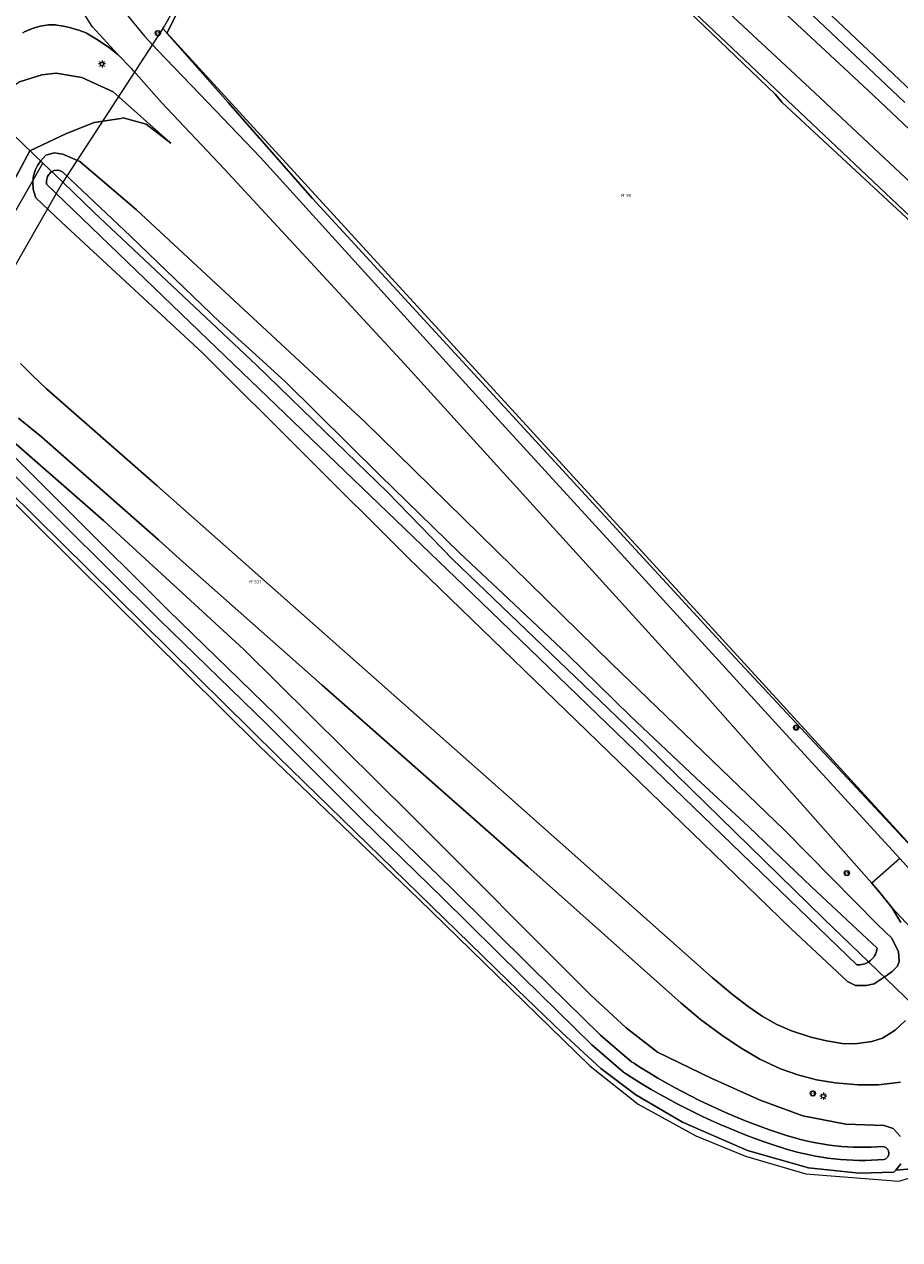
# Model space of a CAD drawing. Header units: metres. Extents: x 250001 to 257773, y 598992 to 609118.
# Tile 421 of 656: x 252317 to 252418, y 604370 to 604509. Entities that reach past the tile are written whole.
import ezdxf
from ezdxf.enums import TextEntityAlignment as Align
from ezdxf.lldxf.tags import DXFTag

# ---------------------------------------------------------------- set-up
doc = ezdxf.new("R2010")
doc.units = ezdxf.units.M
for name, color, linetype, lineweight in [('B-WE-GR-BOUWLAND-GV', 252, 'Continuous', 13), ('B-WE-GR-GRAS-GV', 252, 'Continuous', 13), ('B-WE-GR-GROENVOORZIENING-GV', 252, 'Continuous', 18), ('B-WE-KG-GRENS_PERCEEL-G', 150, 'KG-PERCEEL', 18), ('B-WE-KG-GRENS_PERCEEL-S', 150, 'Continuous', 25), ('B-WE-KL-ET_LS_OV_LICHTMAST-S', 252, 'Continuous', 25), ('B-WE-OG-WATER-GV', 252, 'Continuous', 18), ('B-WE-OG-WATER_SLOOT-GV', 252, 'Continuous', 18), ('B-WE-VH-VERHARDING_GESLOTEN-GV', 252, 'Continuous', 18), ('B-WE-VW-VERKEERSTEKEN_BORD-S', 252, 'Continuous', 25), ('B-WE-VW-VERKEERSTEKEN_DRAAGCONSTRUCTIE-S', 252, 'Continuous', 25), ('X-XX-AL-REFERENTIE-G', 7, 'Continuous', 18)]:
    doc.layers.add(name, color=color, linetype=linetype, lineweight=lineweight)
doc.styles.add('NLCS-ISO', font='NLCS-ISO.ttf')
doc.styles.get("Standard").update_dxf_attribs({"font": 'NLCS-ISO.ttf'})
tags = doc.linetypes.add('KG-PERCEEL', pattern='A,5.5,-2,["P",Standard,S=1.8,R=0,X=-0.5,Y=-0.9],-2,5.5,-2,[5,NLCS.SHX,S=0.75,R=0,X=0,Y=0],-2', length=19).pattern_tags.tags
tags[6] = DXFTag(74, 10)

# ---------------------------------------------------------------- blocks, each defined once
blk = doc.blocks.new('SKG-PERCEELNUMMER-SO')
at = {"style": 'NLCS-ISO', "oblique": 10, "flags": 1}
blk.add_attdef('GEMEENTECODE', text='', height=1.8, dxfattribs=at).set_placement((0, 2.55), align=Align.MIDDLE_CENTER)
at = {"style": 'NLCS-ISO', "oblique": 10}
blk.add_attdef('SECTIE', text='', height=1.8, dxfattribs=at).set_placement((-0.5, 0), align=Align.MIDDLE_RIGHT)
blk.add_attdef('PERCEELNUMMER', text='', height=1.8, dxfattribs=at).set_placement((0.5, 0), align=Align.MIDDLE_LEFT)
blk = doc.blocks.new('BS2021-132-Xref-KAD-20210617')
at = {"layer": 'B-WE-KG-GRENS_PERCEEL-G', "flags": 128}
for points in [[(252361.733, 604555.641), (252475.161, 604448.29)], [(252333.307, 604508.514), (252333.468, 604508.762), (252355.069, 604547.382)], [(252355.069, 604547.382), (252469.452, 604439.238)], [(252333.307, 604508.514), (252321.828, 604490.878)], [(252431.27, 604404.816), (252427.285, 604407.137), (252423.365, 604410.281), (252419.843, 604413.973), (252400.759, 604434.832), (252333.307, 604508.514)], [(252319.551, 604493.068), (252305.698, 604506.39)], [(252181.26, 604248.114), (252187.215, 604259.507), (252201.397, 604285.416), (252209.58, 604300.417), (252233.854, 604343.237), (252257.309, 604384.148), (252276.401, 604417.695), (252294.401, 604449.059), (252319.551, 604493.068)], [(252319.551, 604493.068), (252321.828, 604490.878)], [(252312.478, 604474.533), (252321.828, 604490.878)], [(252321.828, 604490.878), (252325.415, 604487.428), (252343.991, 604469.956), (252353.124, 604461.092)], [(252353.124, 604461.092), (252359.03, 604455.36), (252366.55, 604447.619), (252384.33, 604430.55)], [(252251.751, 604368.382), (252261.582, 604382.325), (252270.49, 604395.915), (252287.522, 604425.578), (252301.683, 604450.258), (252305.757, 604457.819), (252307.536, 604459.113), (252309.932, 604459.188), (252313.251, 604457.024), (252327.623, 604442.839), (252344.332, 604426.283), (252362.592, 604408.726), (252382.249, 604389.59), (252387.777, 604385.187), (252394.387, 604381.562), (252400.087, 604379.242), (252407.014, 604377.224), (252417.647, 604376.374), (252434.916, 604381.535)], [(252384.33, 604430.55), (252388.664, 604426.389), (252409.012, 604406.485), (252434.916, 604381.535)]]:
    blk.add_lwpolyline(points, dxfattribs=at)
at = {"layer": 'B-WE-KG-GRENS_PERCEEL-S', "xscale": 0.2, "yscale": 0.2, "zscale": 0.2}
for p, values in [((252386.264, 604489.363), {'PERCEELNUMMER': '90', 'SECTIE': 'M'}), ((252343.639, 604445.09), {'PERCEELNUMMER': '531', 'SECTIE': 'M'})]:
    blk.add_blockref('SKG-PERCEELNUMMER-SO', p, dxfattribs=at).add_auto_attribs(values)
blk = doc.blocks.new('SIE-WEG_VERKEERSBORD-SO')
at = {"color": 0, "linetype": 'ByBlock', "lineweight": 18}
blk.add_lwpolyline([(-1.125, -1.125), (1.125, -1.125), (1.125, 1.125), (-1.125, 1.125)], close=True, dxfattribs=at)
at = {"color": 0, "linetype": 'ByBlock', "lineweight": 18, "style": 'NLCS-ISO'}
blk.add_text('vb', height=1.5, dxfattribs=at).set_placement((0, 0), align=Align.MIDDLE_CENTER)
blk = doc.blocks.new('SIE-WEG_PAAL_VERKEERSBORD-SO')
at = {"color": 0, "linetype": 'ByBlock', "lineweight": 18}
blk.add_circle((0, 0), 1.5, dxfattribs=at)
at = {"color": 0, "linetype": 'ByBlock', "lineweight": 18, "style": 'NLCS-ISO'}
blk.add_text('vb', height=1.5, dxfattribs=at).set_placement((0, 0.13), align=Align.MIDDLE_CENTER)
blk = doc.blocks.new('SKL-ET_OV_LICHTMAST-SO')
at = {"color": 0, "linetype": 'ByBlock', "lineweight": 18}
for points in [[(-1.25, 0), (-2, 0)], [(-1.41, 1.41), (-0.88, 0.88)], [(0, 2), (0, 1.25)], [(0.88, 0.88), (1.41, 1.41)], [(2, 0), (1.25, 0)], [(-1.41, -1.41), (-0.88, -0.88)], [(0, -1.25), (0, -2)], [(0.88, -0.88), (1.41, -1.41)]]:
    blk.add_lwpolyline(points, dxfattribs=at)
blk.add_circle((0, 0), 1, dxfattribs=at)
blk = doc.blocks.new('BS2021-132-Xref-BGT-GRIJS-20210617-aangepast')
at = {"layer": 'B-WE-GR-BOUWLAND-GV', "flags": 128}
blk.add_lwpolyline([(252419.52, 604377.821), (252417.299, 604377.646), (252417.09, 604377.39), (252413.108, 604377.285), (252407.313, 604377.908), (252400.324, 604379.877), (252392.874, 604383.132), (252387.517, 604386.264), (252383.517, 604389.275), (252379.051, 604393.377), (252372.872, 604399.35), (252346.506, 604425.007), (252315.536, 604455.609), (252311.74, 604458.945), (252309.519, 604459.941), (252307.969, 604459.894), (252306.376, 604459.313), (252304.119, 604455.747), (252289.643, 604431.077), (252278.1, 604410.365), (252269.943, 604396.416), (252266.498, 604390.618), (252258.933, 604379.754), (252251.953, 604369.156)], dxfattribs=at)
at = {"layer": 'B-WE-GR-GRAS-GV', "flags": 128}
blk.add_lwpolyline([(252356.92, 604546.33), (252355.348, 604547.484), (252344.532, 604529.038), (252339.822, 604519.917), (252338.675, 604517.809), (252335.804, 604512.092), (252333.737, 604507.977), (252340.778, 604500), (252350.459, 604489.033), (252398.931, 604436.328), (252419.78, 604413.997), (252425.283, 604408.917), (252429.093, 604405.319), (252431.633, 604404.79), (252436.713, 604407.965), (252465.076, 604434.952), (252469.09, 604439.275), (252467.56, 604440.38), (252446.63, 604460.1), (252424.8, 604480.98), (252404.3, 604500), (252403.48, 604500.96), (252387.99, 604515.84), (252378.12, 604525.15)], close=True, dxfattribs=at)
for points in [[(252329.068, 604510.171), (252331.185, 604507.611), (252332.222, 604506.517), (252332.693, 604506.025), (252338.45, 604500), (252344.47, 604493.7), (252371.73, 604463.67), (252385.42, 604448.75), (252404.3, 604428.09), (252417.78, 604413.358)], [(252419.78, 604413.997), (252398.931, 604436.328), (252350.459, 604489.033), (252340.778, 604500), (252333.737, 604507.977), (252335.804, 604512.092)]]:
    blk.add_lwpolyline(points, dxfattribs=at)
at = {"layer": 'B-WE-GR-GROENVOORZIENING-GV', "flags": 128}
for points in [[(252361.971, 604553.351), (252418.342, 604500)], [(252316.877, 604502.384), (252319.41, 604503.185), (252321.056, 604503.369), (252324.016, 604502.879), (252327.599, 604501.252), (252334.224, 604495.362), (252331.376, 604497.54), (252328.748, 604498.243), (252328.479, 604498.202), (252325.419, 604497.734), (252322.232, 604496.473), (252318.029, 604494.473), (252316.165, 604490.972)], [(252316.957, 604470.111), (252318.326, 604468.769), (252319.961, 604467.186), (252332.61, 604456.117), (252372.699, 604420.668), (252396.28, 604399.716), (252398.587, 604397.764), (252400.375, 604396.393), (252401.98, 604395.295), (252403.681, 604394.338), (252405.367, 604393.602), (252407.559, 604392.887), (252409.375, 604392.452), (252411.403, 604392.131), (252412.91, 604392.154), (252414.558, 604392.378), (252415.775, 604392.778), (252417.259, 604393.68), (252418.43, 604394.793)], [(252417.894, 604406.026), (252416.842, 604407.732), (252415.447, 604409.518), (252414.562, 604410.522), (252411.321, 604414.201), (252395.42, 604432.16), (252361.01, 604470.06), (252340.36, 604492.37), (252333.12, 604500), (252329.949, 604503.626), (252329.694, 604503.918), (252328.131, 604505.52), (252327.023, 604506.403), (252325.675, 604507.28), (252324.553, 604507.952), (252324.291, 604508.065), (252324.027, 604508.171), (252323.76, 604508.269), (252323.489, 604508.36), (252323.348, 604508.404), (252322.728, 604508.577), (252322.101, 604508.721), (252321.627, 604508.811), (252321.15, 604508.886), (252320.97, 604508.908), (252320.79, 604508.922), (252320.609, 604508.928), (252320.427, 604508.926), (252320.247, 604508.916), (252320.185, 604508.911), (252319.945, 604508.885), (252319.707, 604508.851), (252319.469, 604508.809), (252319.233, 604508.76), (252318.999, 604508.702), (252318.815, 604508.651), (252318.571, 604508.575), (252318.33, 604508.492), (252318.092, 604508.401), (252317.856, 604508.303), (252317.624, 604508.197), (252317.516, 604508.145), (252317.252, 604508.01)], [(252313.992, 604462.978), (252326.53, 604452.071), (252342.581, 604437.301), (252361.671, 604418.395), (252382.354, 604397.713), (252386.422, 604393.943), (252389.985, 604391.153), (252396.166, 604388.194), (252401.766, 604385.643), (252406.658, 604383.884), (252411.594, 604382.902), (252415.961, 604382.754), (252416.997, 604382.433), (252417.849, 604381.479)], [(252417.892, 604378.371), (252417.299, 604377.646), (252419.52, 604377.821)], [(252417.838, 604387.735), (252415.344, 604387.428), (252412.998, 604387.425), (252410.366, 604387.638), (252408.205, 604388.002), (252406.065, 604388.578), (252404.098, 604389.259), (252401.729, 604390.35), (252399.468, 604391.682), (252397.384, 604393.102), (252394.927, 604394.913), (252392.724, 604396.783), (252375.143, 604412.437), (252351.546, 604433.237), (252335.57, 604447.366), (252332.781, 604449.903), (252321.924, 604459.432), (252319.378, 604461.683), (252316.746, 604463.842)]]:
    blk.add_lwpolyline(points, dxfattribs=at)
for points in [[(252322.232, 604496.473), (252325.419, 604497.734), (252328.479, 604498.202), (252328.748, 604498.243), (252331.376, 604497.54), (252334.224, 604495.362), (252327.599, 604501.252), (252324.016, 604502.879), (252321.056, 604503.369), (252319.41, 604503.185), (252316.877, 604502.384), (252314.731, 604500.785), (252313.331, 604498.972), (252308.992, 604491.481), (252303.572, 604482.418), (252303.569, 604482.413), (252308.128, 604478.411), (252308.204, 604478.344), (252316.165, 604490.972), (252318.029, 604494.473)], [(252337.839, 604471.337), (252321.657, 604486.297), (252318.737, 604489.1), (252318.641, 604489.337), (252318.56, 604489.579), (252318.494, 604489.826), (252318.443, 604490.077), (252318.409, 604490.331), (252318.39, 604490.586), (252318.387, 604490.841), (252318.429, 604491.351), (252318.474, 604491.602), (252318.535, 604491.851), (252318.611, 604492.095), (252318.702, 604492.334), (252318.808, 604492.566), (252318.928, 604492.792), (252319.062, 604493.009), (252319.209, 604493.218), (252319.266, 604493.289), (252319.867, 604493.979), (252320.831, 604494.238), (252321.814, 604494.102), (252323.782, 604493.254), (252330.26, 604487.725), (252356.446, 604463.404), (252384.736, 604435.726), (252404.545, 604416.595), (252415.263, 604405.741), (252416.858, 604404.214), (252417.604, 604402.654), (252417.68, 604401.569), (252417.509, 604401.04), (252416.843, 604400.358), (252415.98, 604399.774), (252414.835, 604398.999), (252413.9, 604398.791), (252412.677, 604398.803), (252411.764, 604399.252), (252405.285, 604405.342), (252395.208, 604415.135), (252361.415, 604447.827)]]:
    blk.add_lwpolyline(points, close=True, dxfattribs=at)
at = {"layer": 'B-WE-OG-WATER-GV', "flags": 128}
for points in [[(252378.934, 604528.233), (252408.047, 604501.129), (252471.03, 604442.059)], [(252474.156, 604444.754), (252414.098, 604501.446), (252382.225, 604531.099)], [(252313.083, 604460.435), (252321.637, 604451.913), (252332.864, 604440.775), (252345.193, 604428.759), (252356.137, 604417.848), (252365.363, 604408.855), (252374.542, 604399.774), (252382.461, 604391.991), (252386.109, 604388.862), (252386.453, 604388.639), (252387.384, 604388.046), (252388.328, 604387.466), (252389.28, 604386.899), (252390.24, 604386.346), (252391.208, 604385.808), (252392.184, 604385.284), (252393.168, 604384.774), (252394.159, 604384.279), (252395.157, 604383.799), (252396.162, 604383.333), (252397.174, 604382.883), (252398.192, 604382.447), (252399.217, 604382.026), (252400.248, 604381.62), (252401.285, 604381.23), (252402.327, 604380.855), (252403.375, 604380.495), (252404.429, 604380.15), (252404.638, 604380.086), (252405.32, 604379.887), (252406.014, 604379.702), (252406.711, 604379.533), (252407.412, 604379.381), (252408.117, 604379.245), (252408.824, 604379.126), (252409.534, 604379.023), (252410.246, 604378.937), (252410.961, 604378.868), (252411.676, 604378.815), (252412.393, 604378.78), (252413.11, 604378.761), (252413.827, 604378.758), (252414.545, 604378.773), (252415.262, 604378.805), (252415.96, 604378.852), (252416.053, 604378.885), (252416.152, 604378.935), (252416.242, 604378.999), (252416.322, 604379.076), (252416.39, 604379.163), (252416.444, 604379.259), (252416.485, 604379.362), (252416.51, 604379.47), (252416.519, 604379.58), (252416.513, 604379.691), (252416.49, 604379.799), (252416.453, 604379.903), (252416.4, 604380.001), (252416.334, 604380.089), (252416.256, 604380.168), (252416.168, 604380.234), (252416.071, 604380.287), (252415.967, 604380.326), (252415.859, 604380.349), (252415.178, 604380.303), (252414.496, 604380.273), (252413.814, 604380.259), (252413.132, 604380.26), (252412.45, 604380.278), (252411.768, 604380.312), (252411.088, 604380.362), (252410.409, 604380.428), (252409.731, 604380.51), (252409.056, 604380.608), (252408.383, 604380.721), (252407.713, 604380.85), (252407.047, 604380.995), (252406.383, 604381.155), (252405.724, 604381.331), (252405.069, 604381.523), (252404.883, 604381.58), (252403.851, 604381.918), (252402.824, 604382.27), (252401.803, 604382.637), (252400.787, 604383.02), (252399.777, 604383.418), (252398.772, 604383.83), (252397.774, 604384.257), (252396.782, 604384.699), (252395.797, 604385.155), (252394.819, 604385.626), (252393.848, 604386.111), (252392.884, 604386.611), (252391.927, 604387.124), (252390.978, 604387.652), (252390.037, 604388.194), (252389.104, 604388.749), (252388.18, 604389.318), (252387.264, 604389.901), (252387.009, 604390.066), (252383.476, 604393.096), (252375.595, 604400.842), (252366.414, 604409.925), (252357.19, 604418.917), (252346.246, 604429.827), (252333.916, 604441.845), (252322.695, 604452.977), (252314.023, 604461.616)]]:
    blk.add_lwpolyline(points, dxfattribs=at)
blk.add_lwpolyline([(252321.452, 604492.235), (252321.184, 604492.277), (252320.838, 604492.239), (252320.534, 604492.075), (252320.426, 604491.992), (252320.318, 604491.89), (252320.222, 604491.777), (252320.138, 604491.654), (252320.069, 604491.523), (252320.013, 604491.385), (252319.973, 604491.242), (252319.948, 604491.096), (252319.94, 604490.948), (252319.947, 604490.799), (252319.97, 604490.653), (252338.458, 604472.855), (252369.826, 604442.689), (252412.828, 604401.173), (252413.015, 604401.166), (252413.202, 604401.174), (252413.387, 604401.198), (252413.57, 604401.238), (252413.749, 604401.294), (252413.922, 604401.364), (252414.088, 604401.449), (252414.247, 604401.548), (252414.397, 604401.66), (252414.665, 604401.921), (252414.781, 604402.067), (252414.884, 604402.223), (252414.974, 604402.387), (252415.049, 604402.558), (252415.11, 604402.735), (252415.155, 604402.917), (252415.185, 604403.101), (252407.665, 604410.128), (252400.457, 604416.981), (252394.428, 604422.553), (252386.89, 604429.661), (252379.643, 604436.782), (252372.916, 604443.11), (252367.352, 604448.344), (252358.179, 604457.293), (252347.299, 604468.026), (252339.814, 604474.827), (252329.567, 604484.683), (252323.368, 604490.581), (252321.779, 604492.069)], close=True, dxfattribs=at)
at = {"layer": 'B-WE-OG-WATER_SLOOT-GV', "flags": 128}
for points in [[(252418.342, 604500), (252361.971, 604553.351), (252360.507, 604554.605), (252358.961, 604555.929), (252357.561, 604556.77), (252356.629, 604556.845), (252355.484, 604556.883), (252354.482, 604556.226), (252354.192, 604555.921), (252352.985, 604554.648), (252352.764, 604554.415), (252351.559, 604552.944), (252351.566, 604551.467), (252352.459, 604549.89), (252354.513, 604548.097), (252355.348, 604547.484), (252356.92, 604546.33), (252378.12, 604525.15), (252387.99, 604515.84), (252403.48, 604500.96), (252404.3, 604500), (252424.8, 604480.98)], [(252471.03, 604442.059), (252408.047, 604501.129), (252378.934, 604528.233)], [(252382.225, 604531.099), (252414.098, 604501.446), (252474.156, 604444.754)], [(252251.953, 604369.156), (252258.933, 604379.754), (252266.498, 604390.618), (252269.943, 604396.416), (252278.1, 604410.365), (252289.643, 604431.077), (252304.119, 604455.747), (252306.376, 604459.313), (252307.969, 604459.894), (252309.519, 604459.941), (252311.74, 604458.945), (252315.536, 604455.609), (252346.506, 604425.007), (252372.872, 604399.35), (252379.051, 604393.377), (252383.517, 604389.275), (252387.517, 604386.264), (252392.874, 604383.132), (252400.324, 604379.877), (252407.313, 604377.908), (252413.108, 604377.285), (252417.09, 604377.39), (252417.299, 604377.646), (252417.892, 604378.371)], [(252417.849, 604381.479), (252416.997, 604382.433), (252415.961, 604382.754), (252411.594, 604382.902), (252406.658, 604383.884), (252401.766, 604385.643), (252396.166, 604388.194), (252389.985, 604391.153), (252386.422, 604393.943), (252382.354, 604397.713), (252361.671, 604418.395), (252342.581, 604437.301), (252326.53, 604452.071), (252313.992, 604462.978)], [(252314.023, 604461.616), (252322.695, 604452.977), (252333.916, 604441.845), (252346.246, 604429.827), (252357.19, 604418.917), (252366.414, 604409.925), (252375.595, 604400.842), (252383.476, 604393.096), (252387.009, 604390.066), (252387.264, 604389.901), (252388.18, 604389.318), (252389.104, 604388.749), (252390.037, 604388.194), (252390.978, 604387.652), (252391.927, 604387.124), (252392.884, 604386.611), (252393.848, 604386.111), (252394.819, 604385.626), (252395.797, 604385.155), (252396.782, 604384.699), (252397.774, 604384.257), (252398.772, 604383.83), (252399.777, 604383.418), (252400.787, 604383.02), (252401.803, 604382.637), (252402.824, 604382.27), (252403.851, 604381.918), (252404.883, 604381.58), (252405.069, 604381.523), (252405.724, 604381.331), (252406.383, 604381.155), (252407.047, 604380.995), (252407.713, 604380.85), (252408.383, 604380.721), (252409.056, 604380.608), (252409.731, 604380.51), (252410.409, 604380.428), (252411.088, 604380.362), (252411.768, 604380.312), (252412.45, 604380.278), (252413.132, 604380.26), (252413.814, 604380.259), (252414.496, 604380.273), (252415.178, 604380.303), (252415.859, 604380.349), (252415.967, 604380.326), (252416.071, 604380.287), (252416.168, 604380.234), (252416.256, 604380.168), (252416.334, 604380.089), (252416.4, 604380.001), (252416.453, 604379.903), (252416.49, 604379.799), (252416.513, 604379.691), (252416.519, 604379.58), (252416.51, 604379.47), (252416.485, 604379.362), (252416.444, 604379.259), (252416.39, 604379.163), (252416.322, 604379.076), (252416.242, 604378.999), (252416.152, 604378.935), (252416.053, 604378.885), (252415.96, 604378.852), (252415.262, 604378.805), (252414.545, 604378.773), (252413.827, 604378.758), (252413.11, 604378.761), (252412.393, 604378.78), (252411.676, 604378.815), (252410.961, 604378.868), (252410.246, 604378.937), (252409.534, 604379.023), (252408.824, 604379.126), (252408.117, 604379.245), (252407.412, 604379.381), (252406.711, 604379.533), (252406.014, 604379.702), (252405.32, 604379.887), (252404.638, 604380.086), (252404.429, 604380.15), (252403.375, 604380.495), (252402.327, 604380.855), (252401.285, 604381.23), (252400.248, 604381.62), (252399.217, 604382.026), (252398.192, 604382.447), (252397.174, 604382.883), (252396.162, 604383.333), (252395.157, 604383.799), (252394.159, 604384.279), (252393.168, 604384.774), (252392.184, 604385.284), (252391.208, 604385.808), (252390.24, 604386.346), (252389.28, 604386.899), (252388.328, 604387.466), (252387.384, 604388.046), (252386.453, 604388.639), (252386.109, 604388.862), (252382.461, 604391.991), (252374.542, 604399.774), (252365.363, 604408.855), (252356.137, 604417.848), (252345.193, 604428.759), (252332.864, 604440.775), (252321.637, 604451.913), (252313.083, 604460.435)]]:
    blk.add_lwpolyline(points, dxfattribs=at)
for points in [[(252321.814, 604494.102), (252320.831, 604494.238), (252319.867, 604493.979), (252319.266, 604493.289), (252319.209, 604493.218), (252319.062, 604493.009), (252318.928, 604492.792), (252318.808, 604492.566), (252318.702, 604492.334), (252318.611, 604492.095), (252318.535, 604491.851), (252318.474, 604491.602), (252318.429, 604491.351), (252318.387, 604490.841), (252318.39, 604490.586), (252318.409, 604490.331), (252318.443, 604490.077), (252318.494, 604489.826), (252318.56, 604489.579), (252318.641, 604489.337), (252318.737, 604489.1), (252321.657, 604486.297), (252337.839, 604471.337), (252361.415, 604447.827), (252395.208, 604415.135), (252405.285, 604405.342), (252411.764, 604399.252), (252412.677, 604398.803), (252413.9, 604398.791), (252414.835, 604398.999), (252415.98, 604399.774), (252416.843, 604400.358), (252417.509, 604401.04), (252417.68, 604401.569), (252417.604, 604402.654), (252416.858, 604404.214), (252415.263, 604405.741), (252404.545, 604416.595), (252384.736, 604435.726), (252356.446, 604463.404), (252330.26, 604487.725), (252323.782, 604493.254)], [(252320.838, 604492.239), (252321.184, 604492.277), (252321.452, 604492.235), (252321.779, 604492.069), (252323.368, 604490.581), (252329.567, 604484.683), (252339.814, 604474.827), (252347.299, 604468.026), (252358.179, 604457.293), (252367.352, 604448.344), (252372.916, 604443.11), (252379.643, 604436.782), (252386.89, 604429.661), (252394.428, 604422.553), (252400.457, 604416.981), (252407.665, 604410.128), (252415.185, 604403.101), (252415.155, 604402.917), (252415.11, 604402.735), (252415.049, 604402.558), (252414.974, 604402.387), (252414.884, 604402.223), (252414.781, 604402.067), (252414.665, 604401.921), (252414.397, 604401.66), (252414.247, 604401.548), (252414.088, 604401.449), (252413.922, 604401.364), (252413.749, 604401.294), (252413.57, 604401.238), (252413.387, 604401.198), (252413.202, 604401.174), (252413.015, 604401.166), (252412.828, 604401.173), (252369.826, 604442.689), (252338.458, 604472.855), (252319.97, 604490.653), (252319.947, 604490.799), (252319.94, 604490.948), (252319.948, 604491.096), (252319.973, 604491.242), (252320.013, 604491.385), (252320.069, 604491.523), (252320.138, 604491.654), (252320.222, 604491.777), (252320.318, 604491.89), (252320.426, 604491.992), (252320.534, 604492.075)]]:
    blk.add_lwpolyline(points, close=True, dxfattribs=at)
at = {"layer": 'B-WE-VH-VERHARDING_GESLOTEN-GV', "flags": 128}
for points in [[(252317.252, 604508.01), (252317.516, 604508.145), (252317.624, 604508.197), (252317.856, 604508.303), (252318.092, 604508.401), (252318.33, 604508.492), (252318.571, 604508.575), (252318.815, 604508.651), (252318.999, 604508.702), (252319.233, 604508.76), (252319.469, 604508.809), (252319.707, 604508.851), (252319.945, 604508.885), (252320.185, 604508.911), (252320.247, 604508.916), (252320.427, 604508.926), (252320.609, 604508.928), (252320.79, 604508.922), (252320.97, 604508.908), (252321.15, 604508.886), (252321.627, 604508.811), (252322.101, 604508.721), (252322.728, 604508.577), (252323.348, 604508.404), (252323.489, 604508.36), (252323.76, 604508.269), (252324.027, 604508.171), (252324.291, 604508.065), (252324.553, 604507.952), (252325.675, 604507.28), (252327.023, 604506.403), (252328.131, 604505.52), (252325.207, 604508.711), (252322.574, 604512.902)], [(252316.746, 604463.842), (252319.378, 604461.683), (252321.924, 604459.432), (252332.781, 604449.903), (252335.57, 604447.366), (252351.546, 604433.237), (252375.143, 604412.437), (252392.724, 604396.783), (252394.927, 604394.913), (252397.384, 604393.102), (252399.468, 604391.682), (252401.729, 604390.35), (252404.098, 604389.259), (252406.065, 604388.578), (252408.205, 604388.002), (252410.366, 604387.638), (252412.998, 604387.425), (252415.344, 604387.428), (252417.838, 604387.735)], [(252434.937, 604388.368), (252416.842, 604407.732), (252417.894, 604406.026)], [(252418.43, 604394.793), (252417.259, 604393.68), (252415.775, 604392.778), (252414.558, 604392.378), (252412.91, 604392.154), (252411.403, 604392.131), (252409.375, 604392.452), (252407.559, 604392.887), (252405.367, 604393.602), (252403.681, 604394.338), (252401.98, 604395.295), (252400.375, 604396.393), (252398.587, 604397.764), (252396.28, 604399.716), (252372.699, 604420.668), (252332.61, 604456.117), (252319.961, 604467.186), (252318.326, 604468.769), (252316.957, 604470.111)], [(252587.59, 604241.17), (252557.65, 604270.71), (252525.77, 604302.35), (252483.56, 604344.02), (252434.86, 604392.21), (252433.96, 604393.79), (252433.91, 604395.29), (252421.64, 604409.14), (252417.78, 604413.358), (252414.562, 604410.522), (252415.447, 604409.518), (252416.842, 604407.732), (252434.937, 604388.368), (252437.98, 604385.264), (252451.403, 604371.57), (252451.407, 604371.566), (252510.76, 604313.41), (252539.93, 604284.17), (252564.797, 604259.432), (252577.71, 604246.586), (252581.149, 604243.165)]]:
    blk.add_lwpolyline(points, dxfattribs=at)
at = {"layer": 'B-WE-KL-ET_LS_OV_LICHTMAST-S', "xscale": 0.2, "yscale": 0.2, "zscale": 0.2}
for p in [(252326.316, 604504.437), (252409.008, 604386.124)]:
    blk.add_blockref('SKL-ET_OV_LICHTMAST-SO', p, dxfattribs=at)
at = {"layer": 'B-WE-VW-VERKEERSTEKEN_BORD-S', "xscale": 0.2, "yscale": 0.2, "zscale": 0.2}
for p in [(252332.726, 604507.971), (252405.881, 604428.36), (252411.701, 604411.687), (252407.804, 604386.436)]:
    blk.add_blockref('SIE-WEG_VERKEERSBORD-SO', p, dxfattribs=at)
at = {"layer": 'B-WE-VW-VERKEERSTEKEN_DRAAGCONSTRUCTIE-S', "xscale": 0.2, "yscale": 0.2, "zscale": 0.2}
for p in [(252332.726, 604507.971), (252405.881, 604428.36), (252411.701, 604411.687), (252407.804, 604386.436)]:
    blk.add_blockref('SIE-WEG_PAAL_VERKEERSBORD-SO', p, dxfattribs=at)

msp = doc.modelspace()

# ---------------------------------------------------------------- block references
at = {"layer": 'X-XX-AL-REFERENTIE-G'}
for name in ['BS2021-132-Xref-BGT-GRIJS-20210617-aangepast', 'BS2021-132-Xref-KAD-20210617']:
    msp.add_blockref(name, (0, 0), dxfattribs=at)

doc.saveas('drawing.dxf')
